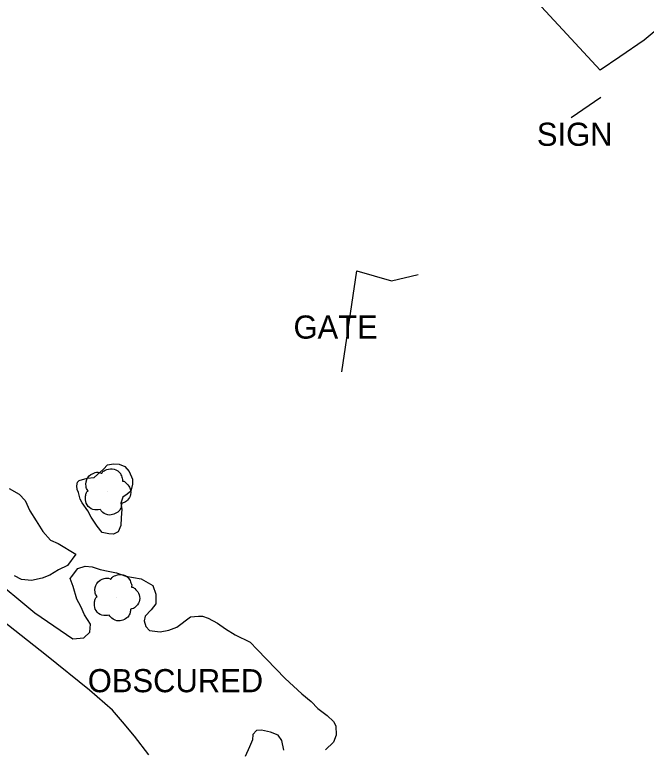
# Model space of a CAD drawing. Extents: x 368532 to 392481, y 10654822 to 10676899.
# Drawn here: x 370105.8 to 370242.3, y 10675362.7 to 10675521.5 of the extents above; entities that cross this region are included whole.
import ezdxf

# ---------------------------------------------------------------- set-up
doc = ezdxf.new("R2010")
doc.units = 0
for name, color, linetype in [('p_dtm obscured area', 7, 'Continuous'), ('p_road general road feature', 7, 'Continuous'), ('p_structure fence', 7, 'Continuous'), ('p_structure sign', 7, 'Continuous'), ('p_veg tree', 7, 'Continuous')]:
    doc.layers.add(name, color=color, linetype=linetype)

msp = doc.modelspace()

# ---------------------------------------------------------------- linework, layer by layer
at = {"layer": 'p_dtm obscured area'}
msp.add_lwpolyline([(370130.12, 10675417.9), (370129.18, 10675417.24), (370128.75, 10675415.93), (370128.98, 10675414.63), (370128.8, 10675412.72), (370128.73, 10675411.09), (370128.19, 10675409.73), (370127.19, 10675409.23), (370126.13, 10675409.27), (370124.69, 10675409.55), (370123.61, 10675410.98), (370122.36, 10675412.9), (370121.64, 10675414.26), (370120.37, 10675415.97), (370119.94, 10675416.75), (370119.56, 10675418.19), (370119.28, 10675418.89), (370119.22, 10675419.66), (370119.41, 10675420.46), (370119.65, 10675420.73), (370119.74, 10675420.82), (370121.48, 10675421.29), (370122.99, 10675421.44), (370124.96, 10675423.3), (370125.89, 10675424.19), (370127.16, 10675424.44), (370128.39, 10675424.35), (370129.64, 10675423.87), (370130.51, 10675422.74), (370131.24, 10675421.09), (370131.28, 10675420), (370130.89, 10675418.51)], close=True, dxfattribs=at)
for points in [[(370104.62, 10675419.12), (370106.78, 10675417.9), (370108.04, 10675416.47), (370109.05, 10675414.23), (370110.48, 10675412.1), (370111.89, 10675409.77), (370113.51, 10675407.9), (370115.19, 10675407.17), (370119.05, 10675404.89), (370117.19, 10675402.44), (370115.27, 10675401.48), (370113.43, 10675400.37), (370111.72, 10675399.7), (370109.41, 10675399.2), (370107.29, 10675399.4), (370105.8, 10675400.22)], [(370100.21, 10675400.43), (370110.19, 10675392.2), (370118.38, 10675386.59), (370120.74, 10675386.84), (370122.05, 10675388.03), (370122.21, 10675389.75), (370120.9, 10675391.78), (370120.11, 10675393.59), (370119.24, 10675395.15), (370118.41, 10675397.88), (370117.77, 10675399.62), (370118.12, 10675400.06), (370118.71, 10675400.83), (370119.44, 10675401.8), (370121.01, 10675402.32), (370122.53, 10675402.13), (370124.24, 10675401.55), (370125.99, 10675401.2), (370127.8, 10675400.85), (370129.85, 10675400.17), (370133.16, 10675399.54), (370135.64, 10675398.14), (370136.29, 10675396.23), (370136.27, 10675394.17), (370135.33, 10675392.85), (370133.99, 10675391.51), (370133.8, 10675390.48), (370134.14, 10675389.24), (370134.95, 10675388.39), (370137.21, 10675388.11), (370139.08, 10675388.48), (370140.84, 10675389.1), (370143.8, 10675391.36), (370145.53, 10675391.52), (370146.41, 10675391.47), (370147.63, 10675391.07), (370149.61, 10675389.96), (370151.32, 10675388.78), (370153.43, 10675387.44), (370156.71, 10675385.9), (370158.2, 10675384.31), (370164.26, 10675378.05), (370167.88, 10675374.73), (370169.89, 10675373.05), (370171.29, 10675371.54), (370173.29, 10675370.03), (370174.72, 10675368.72), (370175.16, 10675367.77), (370175.3, 10675365.78), (370174.68, 10675364.27), (370172.96, 10675362.58)], [(370134.79, 10675361.54), (370131.68, 10675365.54), (370129.1, 10675368.67), (370126.94, 10675371.2), (370121.94, 10675375.52), (370112.69, 10675383.02), (370097.54, 10675394.85)], [(370163.98, 10675362.51), (370163.55, 10675364.65), (370162.76, 10675365.76), (370161.11, 10675366.46), (370159.12, 10675366.86), (370158.02, 10675366.78), (370157.25, 10675365.95), (370157.19, 10675364.75), (370156.57, 10675363.24), (370155.58, 10675361.15)]]:
    msp.add_lwpolyline(points, dxfattribs=at)
at = {"layer": 'p_road general road feature'}
for p, q in [((370225.12, 10675517.26), (370216.47, 10675526.65)), ((370246.32, 10675519.78), (370241.79, 10675516.01)), ((370232.33, 10675509.52), (370225.12, 10675517.26)), ((370241.79, 10675516.01), (370236.54, 10675512.38)), ((370236.54, 10675512.38), (370232.33, 10675509.52))]:
    msp.add_line(p, q, dxfattribs=at)
at = {"layer": 'p_structure fence'}
for p, q in [((370176.51, 10675444.31), (370179.76, 10675466.1)), ((370179.76, 10675466.1), (370187.25, 10675463.94)), ((370187.25, 10675463.94), (370192.95, 10675465.33))]:
    msp.add_line(p, q, dxfattribs=at)
at = {"layer": 'p_structure sign'}
msp.add_lwpolyline([(370232.43, 10675503.59), (370226.05, 10675499.23)], dxfattribs=at)
at = {"layer": 'p_veg tree'}
for p, q in [((370125.77, 10675418.44), (370125.77, 10675418.44)), ((370127.72, 10675395.56), (370127.72, 10675395.56))]:
    msp.add_line(p, q, dxfattribs=at)
for points in [[(370124.27, 10675414.55), (370122.71, 10675414.58), (370121.44, 10675415.56), (370121.08, 10675417.02), (370121.2, 10675417.87), (370121.55, 10675418.48), (370121.66, 10675418.58), (370121.6, 10675418.68), (370121.23, 10675419.56), (370121.59, 10675421.46), (370123.19, 10675422.52), (370124.49, 10675422.42), (370124.63, 10675422.37), (370124.7, 10675422.47), (370125.68, 10675423.19), (370127.29, 10675423.3), (370128.64, 10675422.31), (370129.05, 10675421.3), (370129.11, 10675420.76), (370129.09, 10675420.64), (370129.2, 10675420.65), (370129.79, 10675420.34), (370130.62, 10675419.36), (370130.83, 10675417.8), (370130.18, 10675416.57), (370129.22, 10675415.96), (370128.96, 10675415.9), (370128.91, 10675415.85), (370128.9, 10675415.79), (370128.84, 10675415.34), (370128.5, 10675414.43), (370127.55, 10675413.67), (370126.33, 10675413.36), (370124.83, 10675413.93), (370124.25, 10675414.56)], [(370126.22, 10675391.68), (370124.67, 10675391.7), (370123.39, 10675392.69), (370123.03, 10675394.15), (370123.15, 10675394.99), (370123.5, 10675395.6), (370123.61, 10675395.71), (370123.55, 10675395.8), (370123.18, 10675396.69), (370123.55, 10675398.59), (370125.14, 10675399.64), (370126.44, 10675399.55), (370126.58, 10675399.5), (370126.66, 10675399.59), (370127.63, 10675400.31), (370129.25, 10675400.42), (370130.6, 10675399.44), (370131.01, 10675398.43), (370131.06, 10675397.88), (370131.04, 10675397.77), (370131.15, 10675397.77), (370131.74, 10675397.46), (370132.57, 10675396.49), (370132.78, 10675394.93), (370132.13, 10675393.7), (370131.17, 10675393.09), (370130.92, 10675393.03), (370130.87, 10675392.98), (370130.86, 10675392.92), (370130.79, 10675392.46), (370130.45, 10675391.55), (370129.5, 10675390.79), (370128.28, 10675390.48), (370126.78, 10675391.05), (370126.2, 10675391.69)]]:
    msp.add_spline(points, degree=3, dxfattribs=at)

# ---------------------------------------------------------------- texts
at = {"layer": 'p_dtm obscured area'}
msp.add_text(' OBSCURED', height=5, dxfattribs=at).set_placement((370119.74, 10675375.06))
at = {"layer": 'p_structure fence'}
msp.add_text(' GATE', height=5, dxfattribs=at).set_placement((370164.19, 10675451.48))
at = {"layer": 'p_structure sign'}
msp.add_text(' SIGN', height=5, dxfattribs=at).set_placement((370216.77, 10675493.15))

doc.saveas('drawing.dxf')
